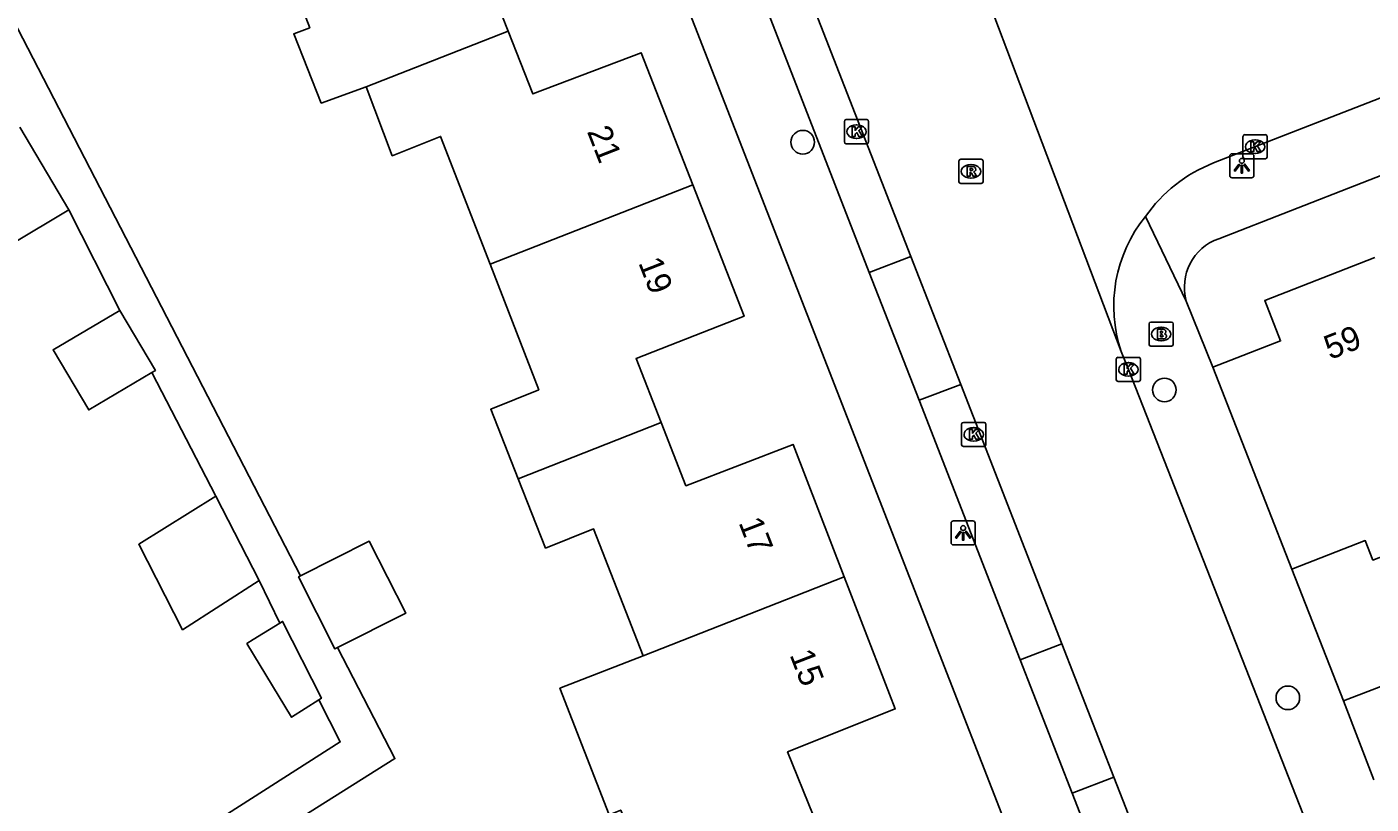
# Model space of a CAD drawing. Extents: x 159689 to 160786, y 387323 to 388339.
# Drawn here: x 159941.8 to 159997.4, y 387610.9 to 387643.1 of the extents above; entities that cross this region are included whole.
import ezdxf

# ---------------------------------------------------------------- set-up
doc = ezdxf.new("R2010")
doc.units = 0
for name, color, linetype in [('IMGEO_Boom', 7, 'Continuous'), ('IMGEO_Brandkraan', 7, 'Continuous'), ('IMGEO_Kolk', 7, 'Continuous'), ('IMGEO_Lichtpunt', 7, 'Continuous'), ('IMGEO_Muur', 7, 'Continuous'), ('IMGEO_Pand', 7, 'Continuous'), ('IMGEO_Pand_nummerreeks', 7, 'Continuous'), ('IMGEO_Rijbaan_lokaal_open', 7, 'Continuous'), ('IMGEO_Rioolput', 7, 'Continuous'), ('IMGEO_Voetpad_open', 7, 'Continuous')]:
    doc.layers.add(name, color=color, linetype=linetype)

msp = doc.modelspace()

# ---------------------------------------------------------------- linework, layer by layer
at = {"layer": 'IMGEO_Boom'}
for centre in [(159973.88, 387638.33), (159988.853, 387628.078), (159993.962, 387615.336)]:
    msp.add_circle(centre, 0.489, dxfattribs=at)
at = {"layer": 'IMGEO_Brandkraan'}
for p, q in [((159988.219, 387629.963), (159988.219, 387630.815)), ((159988.294, 387630.889), (159989.146, 387630.889)), ((159988.707, 387630.669), (159988.732, 387630.669)), ((159989.22, 387630.815), (159989.22, 387629.963)), ((159989.146, 387629.889), (159988.294, 387629.889)), ((159988.73, 387630.109), (159988.705, 387630.109))]:
    msp.add_line(p, q, dxfattribs=at)
for points in [[(159988.219, 387629.963), (159988.219, 387630.815)], [(159988.294, 387630.889), (159989.146, 387630.889)], [(159988.567, 387630.589), (159988.567, 387630.189), (159988.78, 387630.189)], [(159988.798, 387630.589), (159988.567, 387630.589)], [(159988.746, 387630.508), (159988.692, 387630.508), (159988.692, 387630.432)], [(159988.692, 387630.432), (159988.745, 387630.432)], [(159988.754, 387630.356), (159988.692, 387630.356), (159988.692, 387630.275)], [(159989.22, 387630.815), (159989.22, 387629.963)], [(159989.146, 387629.889), (159988.294, 387629.889)], [(159988.692, 387630.275), (159988.754, 387630.275)]]:
    msp.add_lwpolyline(points, dxfattribs=at)
for centre, radius, start, end in [((159988.296, 387630.813), 0.0765, 91.552, 178.448), ((159988.296, 387630.813), 0.0765, 91.552, 178.448), ((159988.747, 387630.47), 0.0379, 267.8285, 90.9355), ((159988.755, 387630.315), 0.0404, 269.8759, 90.5077), ((159988.802, 387630.444), 0.145, 59.4692, 91.5367), ((159988.827, 387630.491), 0.0922, 285.5137, 58.1501), ((159988.832, 387630.299), 0.105, 301.3115, 78.989), ((159989.144, 387630.813), 0.0765, 1.552, 88.448), ((159989.144, 387630.813), 0.0765, 1.552, 88.448), ((159988.296, 387629.965), 0.0765, 181.552, 268.448), ((159988.296, 387629.965), 0.0765, 181.552, 268.448), ((159988.786, 387630.44), 0.251, 268.6676, 293.5347), ((159989.144, 387629.965), 0.0765, 271.552, 358.448), ((159989.144, 387629.965), 0.0765, 271.552, 358.448)]:
    msp.add_arc(centre, radius, start, end, dxfattribs=at)
for centre, major_axis, ratio, start_param, end_param in [((159988.706, 387630.389), (-0.387, 0.002), 0.722429, 4.712389, 7.853982), ((159988.731, 387630.389), (-0.39, 0.002), 0.717154, 1.570796, 4.712389)]:
    msp.add_ellipse(centre, major_axis=major_axis, ratio=ratio, start_param=start_param, end_param=end_param, dxfattribs=at)
at = {"layer": 'IMGEO_Kolk'}
for p, q in [((159975.681, 387639.267), (159976.533, 387639.267)), ((159975.606, 387638.341), (159975.606, 387639.193)), ((159976.094, 387639.047), (159976.119, 387639.047)), ((159976.607, 387639.193), (159976.607, 387638.341)), ((159976.533, 387638.267), (159975.681, 387638.267)), ((159976.117, 387638.487), (159976.092, 387638.487)), ((159992.106, 387637.716), (159992.106, 387638.568)), ((159992.181, 387638.642), (159993.033, 387638.642)), ((159992.594, 387638.422), (159992.619, 387638.422)), ((159993.107, 387638.568), (159993.107, 387637.716)), ((159993.033, 387637.642), (159992.181, 387637.642)), ((159992.617, 387637.862), (159992.592, 387637.862)), ((159986.86, 387628.501), (159986.86, 387629.353)), ((159986.935, 387629.427), (159987.787, 387629.427)), ((159987.861, 387629.353), (159987.861, 387628.501)), ((159987.348, 387629.207), (159987.373, 387629.207)), ((159987.787, 387628.427), (159986.935, 387628.427)), ((159987.371, 387628.647), (159987.346, 387628.647)), ((159980.457, 387625.811), (159980.457, 387626.663)), ((159980.532, 387626.737), (159981.384, 387626.737)), ((159980.945, 387626.517), (159980.97, 387626.517)), ((159981.458, 387626.663), (159981.458, 387625.811)), ((159980.968, 387625.957), (159980.943, 387625.957)), ((159981.384, 387625.737), (159980.532, 387625.737))]:
    msp.add_line(p, q, dxfattribs=at)
for points in [[(159975.681, 387639.267), (159976.533, 387639.267)], [(159975.606, 387638.341), (159975.606, 387639.193)], [(159975.927, 387638.967), (159976.05, 387638.967), (159976.05, 387638.816), (159976.18, 387638.967), (159976.344, 387638.967), (159976.198, 387638.816), (159976.351, 387638.567), (159976.199, 387638.567), (159976.114, 387638.731), (159976.05, 387638.664), (159976.05, 387638.567), (159975.927, 387638.567), (159975.927, 387638.967)], [(159976.607, 387639.193), (159976.607, 387638.341)], [(159976.533, 387638.267), (159975.681, 387638.267)], [(159992.106, 387637.716), (159992.106, 387638.568)], [(159992.181, 387638.642), (159993.033, 387638.642)], [(159992.427, 387638.342), (159992.55, 387638.342), (159992.55, 387638.191), (159992.68, 387638.342), (159992.844, 387638.342), (159992.698, 387638.191), (159992.851, 387637.942), (159992.699, 387637.942), (159992.614, 387638.106), (159992.55, 387638.039), (159992.55, 387637.942), (159992.427, 387637.942), (159992.427, 387638.342)], [(159993.107, 387638.568), (159993.107, 387637.716)], [(159993.033, 387637.642), (159992.181, 387637.642)], [(159986.86, 387628.501), (159986.86, 387629.353)], [(159986.935, 387629.427), (159987.787, 387629.427)], [(159987.861, 387629.353), (159987.861, 387628.501)], [(159987.181, 387629.127), (159987.304, 387629.127), (159987.304, 387628.976), (159987.434, 387629.127), (159987.598, 387629.127), (159987.452, 387628.976), (159987.605, 387628.727), (159987.453, 387628.727), (159987.368, 387628.891), (159987.304, 387628.824), (159987.304, 387628.727), (159987.181, 387628.727), (159987.181, 387629.127)], [(159987.787, 387628.427), (159986.935, 387628.427)], [(159980.457, 387625.811), (159980.457, 387626.663)], [(159980.532, 387626.737), (159981.384, 387626.737)], [(159981.458, 387626.663), (159981.458, 387625.811)], [(159980.778, 387626.437), (159980.901, 387626.437), (159980.901, 387626.286), (159981.031, 387626.437), (159981.195, 387626.437), (159981.049, 387626.286), (159981.202, 387626.037), (159981.05, 387626.037), (159980.965, 387626.201), (159980.901, 387626.134), (159980.901, 387626.037), (159980.778, 387626.037), (159980.778, 387626.437)], [(159981.384, 387625.737), (159980.532, 387625.737)]]:
    msp.add_lwpolyline(points, dxfattribs=at)
for centre, start, end in [((159975.683, 387639.191), 91.552, 178.448), ((159975.683, 387639.191), 91.552, 178.448), ((159976.531, 387639.191), 1.552, 88.448), ((159976.531, 387639.191), 1.552, 88.448), ((159975.683, 387638.343), 181.552, 268.448), ((159975.683, 387638.343), 181.552, 268.448), ((159976.531, 387638.343), 271.552, 358.448), ((159976.531, 387638.343), 271.552, 358.448), ((159992.183, 387638.566), 91.552, 178.448), ((159992.183, 387638.566), 91.552, 178.448), ((159993.031, 387638.566), 1.552, 88.448), ((159993.031, 387638.566), 1.552, 88.448), ((159992.183, 387637.718), 181.552, 268.448), ((159992.183, 387637.718), 181.552, 268.448), ((159993.031, 387637.718), 271.552, 358.448), ((159993.031, 387637.718), 271.552, 358.448), ((159986.937, 387629.351), 91.552, 178.448), ((159986.937, 387629.351), 91.552, 178.448), ((159987.785, 387629.351), 1.552, 88.448), ((159987.785, 387629.351), 1.552, 88.448), ((159986.937, 387628.503), 181.552, 268.448), ((159986.937, 387628.503), 181.552, 268.448), ((159987.785, 387628.503), 271.552, 358.448), ((159987.785, 387628.503), 271.552, 358.448), ((159980.534, 387626.661), 91.552, 178.448), ((159980.534, 387626.661), 91.552, 178.448), ((159981.382, 387626.661), 1.552, 88.448), ((159981.382, 387626.661), 1.552, 88.448), ((159980.534, 387625.813), 181.552, 268.448), ((159980.534, 387625.813), 181.552, 268.448), ((159981.382, 387625.813), 271.552, 358.448), ((159981.382, 387625.813), 271.552, 358.448)]:
    msp.add_arc(centre, 0.0765, start, end, dxfattribs=at)
for centre, major_axis, ratio, start_param, end_param in [((159976.093, 387638.767), (-0.387, 0.002), 0.722429, 4.712389, 7.853982), ((159976.118, 387638.767), (-0.39, 0.002), 0.717154, 1.570796, 4.712389), ((159992.593, 387638.142), (-0.387, 0.002), 0.722429, 4.712389, 7.853982), ((159992.618, 387638.142), (-0.39, 0.002), 0.717154, 1.570796, 4.712389), ((159987.347, 387628.927), (-0.387, 0.002), 0.722429, 4.712389, 7.853982), ((159987.372, 387628.927), (-0.39, 0.002), 0.717154, 1.570796, 4.712389), ((159980.944, 387626.237), (-0.387, 0.002), 0.722429, 4.712389, 7.853982), ((159980.969, 387626.237), (-0.39, 0.002), 0.717154, 1.570796, 4.712389)]:
    msp.add_ellipse(centre, major_axis=major_axis, ratio=ratio, start_param=start_param, end_param=end_param, dxfattribs=at)
at = {"layer": 'IMGEO_Lichtpunt'}
for p, q in [((159991.559, 387637.76), (159991.559, 387636.953)), ((159991.559, 387637.76), (159991.559, 387636.953)), ((159992.461, 387637.855), (159991.653, 387637.855)), ((159992.461, 387637.855), (159991.653, 387637.855)), ((159992.555, 387636.953), (159992.555, 387637.76)), ((159992.555, 387636.953), (159992.555, 387637.76)), ((159991.653, 387636.859), (159992.461, 387636.859)), ((159991.653, 387636.859), (159992.461, 387636.859)), ((159980.022, 387622.565), (159980.022, 387621.758)), ((159980.022, 387622.565), (159980.022, 387621.758)), ((159980.924, 387622.66), (159980.116, 387622.66)), ((159980.924, 387622.66), (159980.116, 387622.66)), ((159981.018, 387621.758), (159981.018, 387622.565)), ((159981.018, 387621.758), (159981.018, 387622.565)), ((159980.116, 387621.664), (159980.924, 387621.664)), ((159980.116, 387621.664), (159980.924, 387621.664))]:
    msp.add_line(p, q, dxfattribs=at)
for points in [[(159991.933, 387637.424), (159991.972, 387637.396), (159991.784, 387637.134), (159991.746, 387637.161), (159991.933, 387637.424)], [(159992.035, 387637.376), (159992.082, 387637.376), (159992.082, 387637.054), (159992.035, 387637.054), (159992.035, 387637.376)], [(159992.145, 387637.396), (159992.183, 387637.423), (159992.37, 387637.161), (159992.331, 387637.133), (159992.145, 387637.396)], [(159980.396, 387622.229), (159980.435, 387622.201), (159980.247, 387621.939), (159980.209, 387621.966), (159980.396, 387622.229)], [(159980.498, 387622.181), (159980.545, 387622.181), (159980.545, 387621.859), (159980.498, 387621.859), (159980.498, 387622.181)], [(159980.608, 387622.201), (159980.646, 387622.228), (159980.833, 387621.966), (159980.794, 387621.938), (159980.608, 387622.201)]]:
    msp.add_lwpolyline(points, dxfattribs=at)
for centre in [(159992.058, 387637.558), (159980.521, 387622.363)]:
    msp.add_circle(centre, 0.0994, dxfattribs=at)
for centre, start, end in [((159991.653, 387637.76), 90, 180), ((159991.653, 387637.76), 90, 180), ((159992.461, 387637.76), 0, 90), ((159992.461, 387637.76), 0, 90), ((159991.653, 387636.953), 180, 270), ((159991.653, 387636.953), 180, 270), ((159992.461, 387636.953), 270, 0), ((159992.461, 387636.953), 270, 360), ((159980.116, 387622.565), 90, 180), ((159980.116, 387622.565), 90, 180), ((159980.924, 387622.565), 0, 90), ((159980.924, 387622.565), 0, 90), ((159980.116, 387621.758), 180, 270), ((159980.116, 387621.758), 180, 270), ((159980.924, 387621.758), 270, 0), ((159980.924, 387621.758), 270, 360)]:
    msp.add_arc(centre, 0.0946, start, end, dxfattribs=at)
at = {"layer": 'IMGEO_Muur'}
msp.add_lwpolyline([(159994.131, 387620.657), (159996.271, 387615.216)], dxfattribs=at)
at = {"layer": 'IMGEO_Pand'}
for points in [[(159962.968, 387652.766), (159965.091, 387647.305), (159960.636, 387645.587), (159961.686, 387642.919)], [(159955.804, 387640.62), (159953.946, 387639.951), (159952.811, 387642.816), (159953.472, 387643.07), (159951.472, 387648.23)], [(159955.804, 387640.62), (159961.686, 387642.919)], [(159961.686, 387642.919), (159962.706, 387640.328), (159967.186, 387642.033), (159969.324, 387636.568)], [(159960.935, 387633.284), (159958.886, 387638.567), (159956.888, 387637.769), (159955.804, 387640.62)], [(159941.471, 387638.954), (159943.501, 387635.526)], [(159943.501, 387635.526), (159941.118, 387634.115), (159939.135, 387637.464)], [(159969.324, 387636.568), (159960.935, 387633.284)], [(159969.324, 387636.568), (159971.451, 387631.131), (159966.983, 387629.375), (159968.016, 387626.736)], [(159962.1, 387624.404), (159960.965, 387627.276), (159962.951, 387628.086), (159960.935, 387633.284)], [(159990.864, 387629.016), (159993.661, 387630.11), (159993.008, 387631.782), (159997.558, 387633.56)], [(159946.934, 387628.798), (159944.319, 387627.249), (159942.845, 387629.738), (159945.604, 387631.371)], [(159946.934, 387628.798), (159947.078, 387628.883), (159945.604, 387631.371)], [(159990.864, 387629.016), (159994.131, 387620.657)], [(159968.016, 387626.736), (159962.1, 387624.404)], [(159968.016, 387626.736), (159969.041, 387624.115), (159973.482, 387625.821), (159975.599, 387620.341)], [(159967.273, 387617.081), (159965.22, 387622.329), (159963.235, 387621.532), (159962.1, 387624.404)], [(160001.36, 387624.29), (160000, 387623.758), (159998.879, 387623.32), (159999.469, 387621.812), (159997.482, 387621.035), (159997.166, 387621.843), (159994.131, 387620.657)], [(159951.378, 387620.186), (159948.207, 387618.155), (159946.389, 387621.694), (159949.582, 387623.682)], [(159951.378, 387620.186), (159949.582, 387623.682)], [(159953.086, 387620.379), (159955.937, 387621.819), (159957.442, 387618.839), (159954.62, 387617.413)], [(159953.086, 387620.379), (159953.007, 387620.339), (159954.512, 387617.359), (159954.62, 387617.413)], [(159967.273, 387617.081), (159975.599, 387620.341)], [(159975.599, 387620.341), (159977.708, 387614.881), (159973.253, 387613.1), (159974.306, 387610.483)], [(159953.846, 387615.25), (159952.717, 387614.532), (159950.868, 387617.584), (159951.126, 387617.745), (159952.225, 387618.428)], [(159953.846, 387615.25), (159953.951, 387615.317), (159952.343, 387618.501), (159952.225, 387618.428)], [(159996.271, 387615.216), (160000, 387616.645), (160003.783, 387618.094)], [(159968.458, 387608.212), (159968.344, 387608.168), (159967.505, 387607.862), (159966.344, 387610.69), (159965.871, 387610.501), (159963.826, 387615.731), (159967.273, 387617.081)], [(159996.271, 387615.216), (159997.526, 387611.938)]]:
    msp.add_lwpolyline(points, dxfattribs=at)
at = {"layer": 'IMGEO_Rijbaan_lokaal_open'}
for points in [[(159987.067, 387629.663), (159980.525, 387646.948)], [(159990.885, 387637.472), (160000, 387641.023), (160013.801, 387646.398)], [(159973.96, 387644.85), (159978.353, 387633.599)], [(159976.636, 387632.938), (159978.353, 387633.599)], [(159978.353, 387633.599), (159980.42, 387628.304)], [(159976.636, 387632.938), (159978.696, 387627.653)], [(159999.072, 387599.055), (159995.615, 387607.919), (159987.361, 387628.927), (159987.067, 387629.663)], [(159978.696, 387627.653), (159980.42, 387628.304)], [(159980.42, 387628.304), (159984.609, 387617.576)], [(159984.609, 387617.576), (159982.883, 387616.915)], [(159984.609, 387617.576), (159986.764, 387612.059)], [(159982.883, 387616.915), (159985.035, 387611.394)], [(159985.035, 387611.394), (159986.764, 387612.059)], [(159986.764, 387612.059), (159991.093, 387600.971)]]:
    msp.add_lwpolyline(points, dxfattribs=at)
for centre, radius, start, end in [((159993.112, 387631.746), 6.143, 111.2495, 145.1816), ((159992.632, 387631.552), 5.877, 140.953, 198.7459)]:
    msp.add_arc(centre, radius, start, end, dxfattribs=at)
at = {"layer": 'IMGEO_Rioolput'}
for p, q in [((159980.419, 387637.622), (159981.271, 387637.622)), ((159980.344, 387636.696), (159980.344, 387637.548)), ((159980.832, 387637.402), (159980.857, 387637.402)), ((159981.345, 387637.548), (159981.345, 387636.696)), ((159981.271, 387636.622), (159980.419, 387636.622)), ((159980.855, 387636.842), (159980.83, 387636.842))]:
    msp.add_line(p, q, dxfattribs=at)
for points in [[(159980.419, 387637.622), (159981.271, 387637.622)], [(159980.344, 387636.696), (159980.344, 387637.548)], [(159980.933, 387637.32), (159980.681, 387637.322), (159980.681, 387636.922)], [(159980.681, 387636.922), (159980.805, 387636.922), (159980.805, 387637.084), (159980.816, 387637.084)], [(159980.859, 387637.241), (159980.805, 387637.241), (159980.805, 387637.16)], [(159980.805, 387637.16), (159980.857, 387637.16)], [(159980.863, 387637.055), (159980.934, 387636.922), (159981.074, 387636.922), (159981.009, 387637.048)], [(159981.345, 387637.548), (159981.345, 387636.696)], [(159981.271, 387636.622), (159980.419, 387636.622)]]:
    msp.add_lwpolyline(points, dxfattribs=at)
for centre, radius, start, end in [((159980.421, 387637.546), 0.0765, 91.552, 178.448), ((159980.421, 387637.546), 0.0765, 91.552, 178.448), ((159981.269, 387637.546), 0.0765, 1.552, 88.448), ((159981.269, 387637.546), 0.0765, 1.552, 88.448), ((159980.815, 387637.031), 0.0533, 26.0293, 88.6989), ((159980.841, 387637.349), 0.19, 274.7715, 282.9687), ((159980.865, 387637.145), 0.0964, 77.0061, 93.1865), ((159980.879, 387637.202), 0.0378, 276.6634, 79.6772), ((159980.932, 387637.21), 0.109, 350.3612, 89.416), ((159980.93, 387637.21), 0.112, 277.5842, 350.9817), ((159980.914, 387636.995), 0.108, 29.5134, 73.7905), ((159980.421, 387636.698), 0.0765, 181.552, 268.448), ((159980.421, 387636.698), 0.0765, 181.552, 268.448), ((159981.269, 387636.698), 0.0765, 271.552, 358.448), ((159981.269, 387636.698), 0.0765, 271.552, 358.448)]:
    msp.add_arc(centre, radius, start, end, dxfattribs=at)
for centre, major_axis, ratio, start_param, end_param in [((159980.831, 387637.122), (-0.387, 0.002), 0.722429, 4.712389, 7.853982), ((159980.856, 387637.122), (-0.39, 0.002), 0.717154, 1.570796, 4.712389)]:
    msp.add_ellipse(centre, major_axis=major_axis, ratio=ratio, start_param=start_param, end_param=end_param, dxfattribs=at)
at = {"layer": 'IMGEO_Voetpad_open'}
for points in [[(159988.008, 387595.398), (159930.533, 387742.858), (159933.271, 387743.95), (159930.92, 387750), (159918.022, 387783.189), (159912.569, 387796.796)], [(159927.099, 387670.64), (159953.086, 387620.379)], [(160041.471, 387653.96), (160000, 387637.803), (159991.1, 387634.335)], [(159972.266, 387644.148), (159976.636, 387632.938)], [(159945.604, 387631.371), (159943.501, 387635.526)], [(159989.76, 387631.756), (159988.068, 387635.254)], [(159989.76, 387631.756), (159990.864, 387629.016)], [(159949.582, 387623.682), (159946.934, 387628.798)], [(159978.696, 387627.653), (159982.883, 387616.915)], [(159994.131, 387620.657), (159996.271, 387615.216)], [(159952.225, 387618.428), (159951.378, 387620.186)], [(159954.62, 387617.413), (159956.995, 387612.819), (159934.354, 387598.58)], [(159940.891, 387604.676), (159954.734, 387613.511), (159953.846, 387615.25)], [(159985.035, 387611.394), (159988.307, 387603)]]:
    msp.add_lwpolyline(points, dxfattribs=at)
msp.add_arc((159991.804, 387632.331), 2.124, 109.3705, 195.7184, dxfattribs=at)

# ---------------------------------------------------------------- texts
at = {"layer": 'IMGEO_Pand_nummerreeks'}
for s, rotation, p in [('21', 291.3661, (159964.938, 387638.777)), ('19', 291.3661, (159967.062, 387633.346)), ('59', 21.3427, (159995.708, 387629.316)), ('17', 291.121, (159971.214, 387622.59)), ('15', 291.119, (159973.326, 387617.12))]:
    msp.add_text(s, height=1, rotation=rotation, dxfattribs=at).set_placement(p)

doc.saveas('drawing.dxf')
